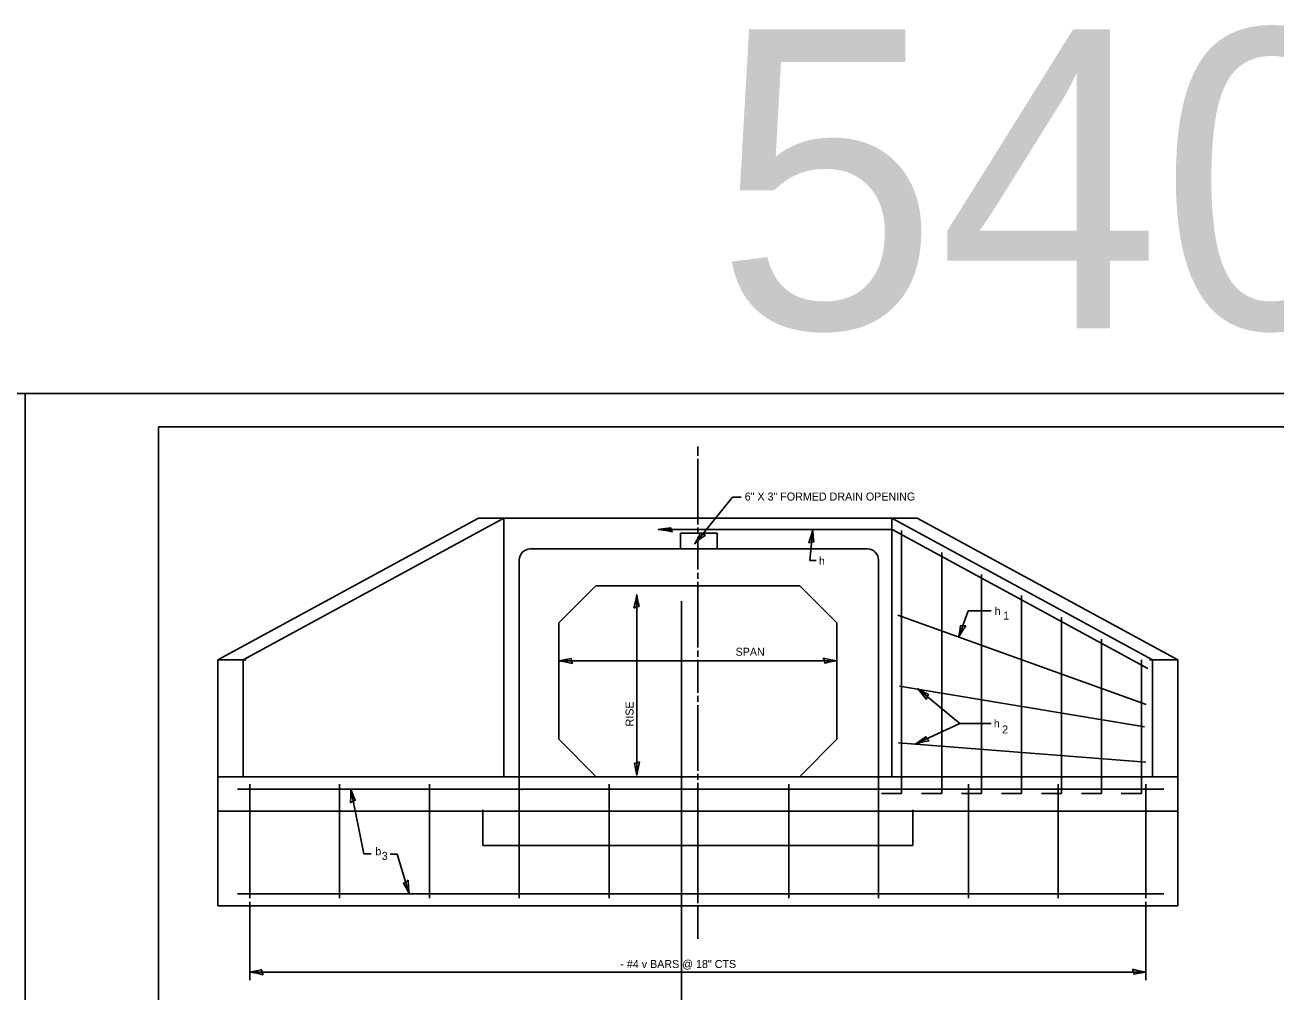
# Model space of a CAD drawing. Extents: x 2133490 to 2172050, y 2138301 to 2145980.
# Drawn here: x 2161850 to 2162788, y 2145226 to 2145950 of the extents above; entities that cross this region are included whole.
import ezdxf

# ---------------------------------------------------------------- set-up
doc = ezdxf.new("R2010")
doc.units = 0
for name, color, linetype in [('Level 40', 7, 'Continuous'), ('Level 63', 7, 'Continuous'), ('ROW_PR_Notes', 7, 'Continuous'), ('Sheets_50 Reference Boundary', 7, 'Continuous'), ('Sheets_General Details', 7, 'Continuous'), ('Sheets_Printer Plotting Border', 7, 'Continuous')]:
    doc.layers.add(name, color=color, linetype=linetype)

msp = doc.modelspace()

# ---------------------------------------------------------------- linework, layer by layer
at = {"layer": 'Level 40'}
for p, q in [((2162228.95, 2145557.92), (2162481.72, 2145557.92)), ((2162220.65, 2145549.62), (2162220.65, 2145381.55)), ((2162490.02, 2145549.62), (2162490.02, 2145381.55)), ((2162342.36, 2144709.02), (2162342.36, 2145518.78)), ((2162714.31, 2145361.37), (2161994.76, 2145361.37)), ((2162193.35, 2145335.54), (2162193.35, 2145362.37)), ((2162515.71, 2145335.54), (2162515.71, 2145362.37)), ((2162515.71, 2145335.54), (2162193.35, 2145335.54))]:
    msp.add_line(p, q, dxfattribs=at)
at = {"layer": 'Level 63'}
for p, q in [((2162380.46, 2145596.81), (2162352.27, 2145561.82)), ((2162386.98, 2145596.81), (2162380.46, 2145596.81))]:
    msp.add_line(p, q, dxfattribs=at)
for points in [[(2162437.65, 2145562.38), (2162439.64, 2145563.02), (2162441.5, 2145563.16), (2162441.05, 2145567.09), (2162440.64, 2145572.15), (2162439.19, 2145566.92)], [(2162360.17, 2145568.29), (2162358.16, 2145568.87), (2162356.53, 2145569.78), (2162354.73, 2145566.26), (2162352.27, 2145561.82), (2162356.37, 2145565.37)], [(2162306.67, 2145513.57), (2162308.59, 2145514.39), (2162310.43, 2145514.7), (2162309.63, 2145518.57), (2162308.76, 2145523.57), (2162307.79, 2145518.24)], [(2162555.36, 2145500.29), (2162553.28, 2145500.18), (2162551.44, 2145500.51), (2162550.88, 2145496.6), (2162549.99, 2145491.6), (2162552.72, 2145496.29)], [(2162260.58, 2145471.96), (2162259.76, 2145473.88), (2162259.45, 2145475.72), (2162255.58, 2145474.92), (2162250.58, 2145474.05), (2162255.91, 2145473.08)], [(2162448.58, 2145476.14), (2162449.39, 2145474.22), (2162449.71, 2145472.38), (2162453.58, 2145473.18), (2162458.58, 2145474.05), (2162453.24, 2145475.02)], [(2162525.89, 2145445.08), (2162526.49, 2145447.08), (2162527.43, 2145448.7), (2162523.94, 2145450.55), (2162519.55, 2145453.09), (2162523.02, 2145448.93)], [(2162527.98, 2145414.17), (2162526.43, 2145415.57), (2162525.38, 2145417.11), (2162522.2, 2145414.76), (2162518.02, 2145411.88), (2162523.27, 2145413.23)], [(2162310.85, 2145398.37), (2162308.93, 2145397.56), (2162307.09, 2145397.24), (2162307.89, 2145393.37), (2162308.76, 2145388.37), (2162309.73, 2145393.71)], [(2162094.21, 2145367.76), (2162095.93, 2145368.94), (2162097.68, 2145369.61), (2162096.12, 2145373.25), (2162094.29, 2145377.98), (2162094.39, 2145372.56)], [(2162137.25, 2145309.6), (2162135.64, 2145308.27), (2162133.97, 2145307.43), (2162135.87, 2145303.96), (2162138.15, 2145299.43), (2162137.53, 2145304.81)], [(2162028.62, 2145238.77), (2162027.81, 2145240.69), (2162027.49, 2145242.53), (2162023.62, 2145241.73), (2162018.62, 2145240.86), (2162023.96, 2145239.89)], [(2162680.44, 2145242.95), (2162681.26, 2145241.03), (2162681.57, 2145239.19), (2162685.44, 2145239.99), (2162690.44, 2145240.86), (2162685.11, 2145241.83)]]:
    msp.add_lwpolyline(points, close=True, dxfattribs=at)
at = {"layer": 'ROW_PR_Notes'}
for p, q in [((2161994.76, 2145474.83), (2162190.14, 2145580.92)), ((2162013.7, 2145474.83), (2162209.09, 2145580.92)), ((2162190.14, 2145580.92), (2162209.09, 2145580.92)), ((2162209.09, 2145387.2), (2162209.09, 2145580.92)), ((2162209.09, 2145580.92), (2162499.97, 2145580.92)), ((2162499.97, 2145387.2), (2162499.97, 2145580.92)), ((2162695.36, 2145474.83), (2162499.97, 2145580.92)), ((2162518.92, 2145580.92), (2162499.97, 2145580.92)), ((2162714.31, 2145474.83), (2162518.92, 2145580.92)), ((2162500.11, 2145572.45), (2162324.83, 2145572.45)), ((2162438.55, 2145549.29), (2162440.64, 2145572.15)), ((2162691.84, 2145468.35), (2162500.11, 2145572.45)), ((2162507.35, 2145374.75), (2162507.35, 2145571.83)), ((2162341.45, 2145569.7), (2162369.13, 2145569.7)), ((2162341.45, 2145569.7), (2162341.45, 2145558.14)), ((2162369.13, 2145569.7), (2162369.13, 2145557.95)), ((2162537.34, 2145374.75), (2162537.34, 2145555.2)), ((2162443.31, 2145549.29), (2162438.55, 2145549.29)), ((2162567.32, 2145374.75), (2162567.32, 2145538.85)), ((2162250.29, 2145502.57), (2162277.96, 2145530.24)), ((2162277.96, 2145530.24), (2162431.1, 2145530.24)), ((2162458.77, 2145502.57), (2162431.1, 2145530.24)), ((2162308.76, 2145388.37), (2162308.76, 2145523.57)), ((2162597.3, 2145374.75), (2162597.3, 2145523.05)), ((2162504.49, 2145508.15), (2162690.74, 2145441.22)), ((2162507.35, 2145507.12), (2162507.35, 2145507.12)), ((2162557.23, 2145511.61), (2162549.99, 2145491.6)), ((2162574.4, 2145511.61), (2162557.23, 2145511.61)), ((2162627.28, 2145374.75), (2162627.28, 2145506.69)), ((2162250.29, 2145502.57), (2162250.29, 2145415.57)), ((2162458.77, 2145502.57), (2162458.77, 2145415.57)), ((2162657.26, 2145374.75), (2162657.26, 2145490.34)), ((2161994.76, 2145290.33), (2161994.76, 2145474.83)), ((2161994.76, 2145474.83), (2162015.88, 2145474.83)), ((2162013.7, 2145387.2), (2162013.7, 2145474.83)), ((2162250.58, 2145474.05), (2162458.58, 2145474.05)), ((2162687.05, 2145374.75), (2162687.05, 2145474.83)), ((2162714.31, 2145474.83), (2162693.18, 2145474.83)), ((2162695.36, 2145387.2), (2162695.36, 2145474.83)), ((2162714.31, 2145290.33), (2162714.31, 2145474.83)), ((2162689.37, 2145424.64), (2162505.66, 2145455.18)), ((2162507.35, 2145451.77), (2162507.35, 2145451.77)), ((2162550.84, 2145427), (2162519.55, 2145453.09)), ((2162687.05, 2145442.55), (2162687.05, 2145442.55)), ((2162550.84, 2145427), (2162518.02, 2145411.88)), ((2162574.4, 2145427), (2162550.84, 2145427)), ((2162249.98, 2145415.57), (2162277.66, 2145387.9)), ((2162459.08, 2145415.57), (2162431.41, 2145387.9)), ((2162690.32, 2145398.2), (2162505.04, 2145412.68)), ((2162687.05, 2145396.42), (2162687.05, 2145396.42)), ((2162714.31, 2145387.2), (2161994.76, 2145387.2)), ((2162703.91, 2145377.97), (2162009.4, 2145377.97)), ((2162018.62, 2145296.24), (2162018.62, 2145381.55)), ((2162085.96, 2145296.24), (2162085.96, 2145381.55)), ((2162104.02, 2145329.48), (2162094.29, 2145377.98)), ((2162153.31, 2145296.24), (2162153.31, 2145381.55)), ((2162220.65, 2145296.24), (2162220.65, 2145381.55)), ((2162222.61, 2145377.97), (2162222.61, 2145377.05)), ((2162287.99, 2145296.24), (2162287.99, 2145381.55)), ((2162354.53, 2145296.24), (2162354.53, 2145381.55)), ((2162422.68, 2145296.24), (2162422.68, 2145381.55)), ((2162490.02, 2145296.24), (2162490.02, 2145381.55)), ((2162507.35, 2145374.75), (2162492.33, 2145374.75)), ((2162537.34, 2145374.75), (2162522.31, 2145374.75)), ((2162567.32, 2145374.75), (2162552.29, 2145374.75)), ((2162557.36, 2145296.24), (2162557.36, 2145381.55)), ((2162597.3, 2145374.75), (2162582.27, 2145374.75)), ((2162627.28, 2145374.75), (2162612.25, 2145374.75)), ((2162624.7, 2145296.24), (2162624.7, 2145381.55)), ((2162657.26, 2145374.75), (2162642.24, 2145374.75)), ((2162687.05, 2145374.75), (2162672.03, 2145374.75)), ((2162690.44, 2145296.24), (2162690.44, 2145381.55)), ((2162109.72, 2145329.48), (2162104.02, 2145329.48)), ((2162129.1, 2145329.25), (2162123.76, 2145329.25)), ((2162129.1, 2145329.25), (2162138.15, 2145299.43)), ((2162703.91, 2145299.56), (2162009.4, 2145299.56)), ((2162714.31, 2145290.33), (2161994.76, 2145290.33)), ((2162018.62, 2145293.48), (2162018.62, 2145234.86)), ((2162690.44, 2145293.48), (2162690.44, 2145234.86)), ((2162018.62, 2145240.86), (2162690.44, 2145240.86))]:
    msp.add_line(p, q, dxfattribs=at)
for points in [[(2162354.65, 2145634.65), (2162354.65, 2145628.23)], [(2162354.65, 2145627.73), (2162354.65, 2145632.35)], [(2162354.65, 2145576.23), (2162354.65, 2145625.43)], [(2162334.54, 2145572.31), (2162334.21, 2145573.75), (2162330.11, 2145573.12), (2162324.83, 2145572.45), (2162330.46, 2145571.68), (2162335.4, 2145570.81), (2162334.54, 2145572.31), (2162334.1, 2145573.26), (2162328.38, 2145572.44), (2162334.64, 2145571.34), (2162333.71, 2145572.57), (2162331.08, 2145572.41), (2162333.61, 2145572.02)], [(2162354.65, 2145569.31), (2162354.65, 2145573.92)], [(2162354.65, 2145542.4), (2162354.65, 2145567)], [(2162354.65, 2145535.48), (2162354.65, 2145540.1)], [(2162354.65, 2145483.98), (2162354.65, 2145533.18)], [(2162354.65, 2145477.06), (2162354.65, 2145481.67)], [(2162354.65, 2145450.15), (2162354.65, 2145474.75)], [(2162354.65, 2145443.23), (2162354.65, 2145447.85)], [(2162354.65, 2145391.73), (2162354.65, 2145440.93)], [(2162354.65, 2145384.81), (2162354.65, 2145389.42)], [(2162354.65, 2145357.9), (2162354.65, 2145382.5)], [(2162354.65, 2145350.98), (2162354.65, 2145355.6)], [(2162354.65, 2145299.48), (2162354.65, 2145348.68)], [(2162354.65, 2145292.56), (2162354.65, 2145297.17)], [(2162354.65, 2145265.65), (2162354.65, 2145290.25)]]:
    msp.add_lwpolyline(points, dxfattribs=at)
for centre, start, end in [((2162228.95, 2145549.62), 90, 180), ((2162481.72, 2145549.62), 0, 90)]:
    msp.add_arc(centre, 8.3, start, end, dxfattribs=at)
at = {"layer": 'Sheets_50 Reference Boundary'}
msp.add_lwpolyline([(2161950.12, 2145649.45), (2163525.12, 2145649.45), (2163525.12, 2144649.46), (2161950.12, 2144649.46)], close=True, dxfattribs=at)
at = {"layer": 'Sheets_General Details'}
for p, q in [((2161850.12, 2145674.46), (2161850.12, 2144574.46)), ((2163550.12, 2145674.46), (2161850.12, 2145674.46)), ((2161850.12, 2144574.46), (2161850.12, 2145674.46))]:
    msp.add_line(p, q, dxfattribs=at)
msp.add_lwpolyline([(2161950.12, 2145649.46), (2163525.12, 2145649.46), (2163525.12, 2144599.46), (2161950.12, 2144599.46)], close=True, dxfattribs=at)
at = {"layer": 'Sheets_Printer Plotting Border'}
for points in [[(2160150.12, 2144574.46), (2161850.12, 2144574.46), (2161850.12, 2145674.46), (2160150.12, 2145674.46)], [(2161850.12, 2144574.46), (2163550.12, 2144574.46), (2163550.12, 2145674.46), (2161850.12, 2145674.46)]]:
    msp.add_lwpolyline(points, close=True, dxfattribs=at)

# ---------------------------------------------------------------- texts
at = {"layer": 'Level 63'}
for s, p in [('6" X 3" FORMED DRAIN OPENING', (2162389.68, 2145594.16)), ('  - #4 v BARS @ 18" CTS', (2162291.98, 2145243.86))]:
    msp.add_text(s, height=6, dxfattribs=at).set_placement(p)
at = {"layer": 'ROW_PR_Notes'}
for s, p in [('h', (2162445.27, 2145546.03)), ('h', (2162577.04, 2145508.38)), ('1', (2162583.45, 2145504.95)), ('        SPAN ', (2162365, 2145477.85)), ('h', (2162576.42, 2145424.14)), ('2', (2162582.71, 2145419.64)), ('b', (2162112.78, 2145328.29)), ('3', (2162117.59, 2145324.9))]:
    msp.add_text(s, height=6, dxfattribs=at).set_placement(p)
msp.add_text('        RISE', height=6, rotation=90, dxfattribs=at).set_placement((2162306.32, 2145407.09))
at = {"layer": 'Sheets_General Details'}
msp.add_text('540-17', height=224, dxfattribs=at).set_placement((2162368.04, 2145723.15))

doc.saveas('drawing.dxf')
